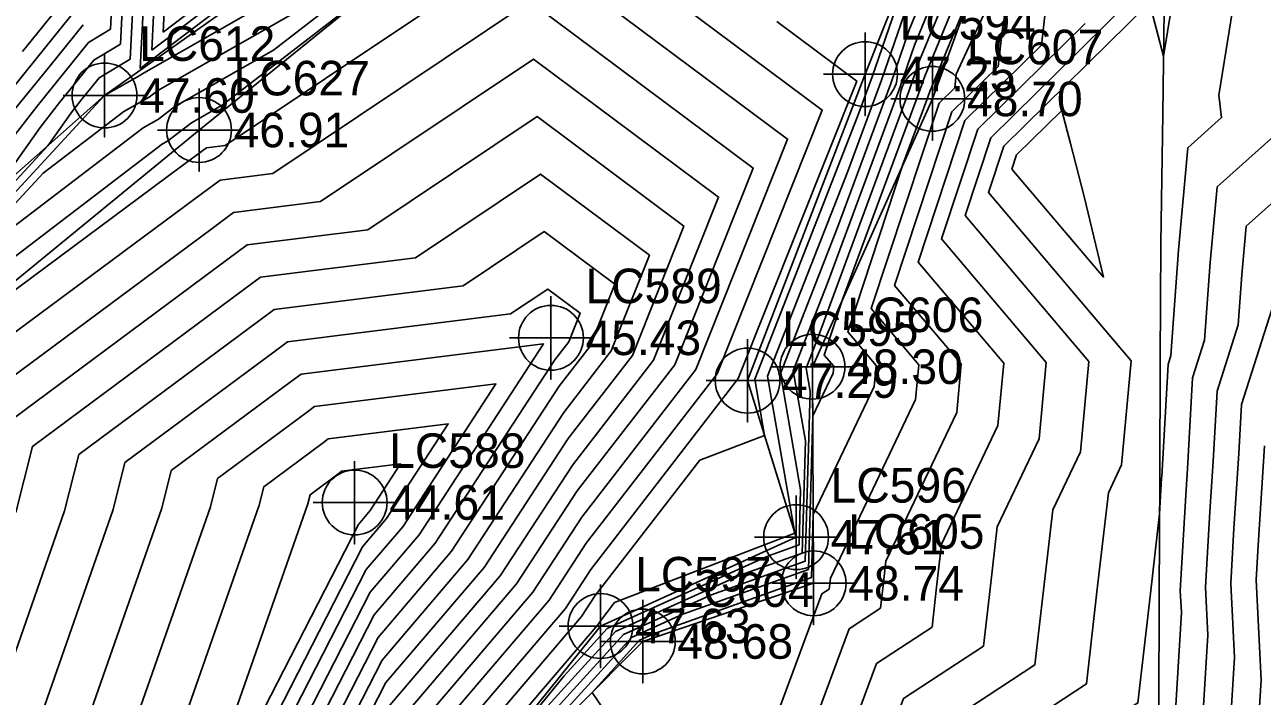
# Model space of a CAD drawing. Extents: x 2188792 to 2191981, y 386090 to 389710.
# Drawn here: x 2190488 to 2190577.5, y 388001.3 to 388049.9 of the extents above; entities that cross this region are included whole.
import ezdxf

# ---------------------------------------------------------------- set-up
doc = ezdxf.new("R2010")
doc.units = 0
for name, color, linetype in [('DTM Contours Major', 7, 'Continuous'), ('DTM Contours Minor', 7, 'Continuous'), ('Exist DTM Breakline', 7, 'Continuous'), ('Exist DTM Breakline Cogo Elevation', 7, 'Continuous'), ('Exist DTM Breakline Cogo Number', 7, 'Continuous'), ('Exist DTM Breakline Cogo Point CELL', 7, 'Continuous'), ('Exist DTM Breakline Underwater', 7, 'Continuous'), ('Exist DTM Breakline Underwater Cogo Elevation', 7, 'Continuous'), ('Exist DTM Breakline Underwater Cogo Number', 7, 'Continuous'), ('Exist DTM Breakline Underwater Cogo Point CELL', 7, 'Continuous'), ('Exist DTM QL2 LIDAR Elevation Point', 7, 'Continuous'), ('Exist DTM Regular Point Underwater CELL', 7, 'Continuous'), ('Exist DTM Regular Point Underwater Cogo Elevation', 7, 'Continuous'), ('Exist DTM Regular Point Underwater Cogo Number', 7, 'Continuous'), ('PH Exist DTM Breakline', 7, 'Continuous')]:
    doc.layers.add(name, color=color, linetype=linetype)

msp = doc.modelspace()

# ---------------------------------------------------------------- linework, layer by layer
at = {"layer": 'DTM Contours Major'}
for points in [[(2190579.129, 388068.343), (2190576.305, 388061.945), (2190575.227, 388054.394), (2190575.62, 388052.577), (2190574.366, 388044.796), (2190574.565, 388043.179), (2190572.127, 388041.001), (2190571.44, 388033.585), (2190570.897, 388025.984), (2190570.689, 388025.333), (2190570.232, 388017.234), (2190570.223, 388017.102), (2190570.08, 388014.544), (2190569.418, 388008.769), (2190568.511, 388000.862), (2190557.482, 387993.624), (2190555.83, 387989.167), (2190539.746, 387972.251), (2190545.563, 387961.743), (2190545.344, 387961.201), (2190550.763, 387954.72), (2190555.096, 387949.539)], [(2190567.042, 388067.787), (2190558.738, 388049.837), (2190558.405, 388046.878), (2190555.065, 388043.592), (2190550.916, 388031.049), (2190555.73, 388025.369), (2190555.408, 388021.858), (2190550.291, 388011.115), (2190550.089, 388009.357), (2190549.902, 388007.724), (2190547.625, 388006.23), (2190539.892, 387985.368), (2190534.307, 387979.495), (2190536.225, 387975.778), (2190532.809, 387970.765), (2190530.158, 387964.838), (2190528.688, 387960.162), (2190530.158, 387954.721), (2190533.384, 387952.646)], [(2190559.278, 388065.257), (2190552.344, 388048.408), (2190551.306, 388045.395), (2190546.064, 388031.209), (2190543.586, 388024.873), (2190544.464, 388019.824), (2190544.23, 388011.692), (2190539.74, 388010.093), (2190530.718, 388006.03), (2190523.87, 387998.493), (2190517.117, 387990.207), (2190519.283, 387986.603), (2190522.336, 387979.901), (2190528.733, 387980.879), (2190531.773, 387981.107), (2190532.703, 387979.305), (2190531.477, 387977.505), (2190524.74, 387974.568), (2190526.094, 387965.927), (2190524.25, 387960.059), (2190525.706, 387954.665), (2190520.242, 387953.315)], [(2190512.689, 387950.19), (2190518.146, 387957.813), (2190519.023, 387959.51), (2190518.969, 387961.311), (2190515.793, 387978.44), (2190511.229, 387987.915), (2190515.263, 387995.788), (2190525.926, 388008.289), (2190528.615, 388012.409), (2190538.077, 388024.647), (2190545.681, 388043.725), (2190524.008, 388059.879), (2190514.448, 388053.486), (2190502.28, 388044.075), (2190500.065, 388042.809), (2190498.339, 388041.486), (2190497.973, 388041.28), (2190480.347, 388027.839)], [(2190485.612, 388037.553), (2190489.125, 388042.462), (2190490.515, 388044.267), (2190491.788, 388045.845), (2190492.997, 388047.344), (2190494.92, 388048.492), (2190495.267, 388055.41)], [(2190559.402, 388039.452), (2190559.743, 388040.481), (2190563.002, 388043.689), (2190563.625, 388041.311), (2190564.63, 388037.468), (2190566.012, 388031.653), (2190559.402, 388039.452)], [(2190506.371, 387951.325), (2190508.877, 387956.172), (2190508.436, 387971.019), (2190506.731, 387980.215), (2190504.28, 387985.301), (2190513.842, 388003.964), (2190520.049, 388011.24), (2190526.987, 388021.872), (2190530.42, 388026.312), (2190533.18, 388033.235), (2190525.315, 388039.096), (2190516.264, 388033.044), (2190505.057, 388031.642), (2190503.85, 388030.747), (2190488.559, 388019.406), (2190487.363, 388014.639)], [(2190496.006, 387953.661), (2190498.334, 387966.198), (2190497.902, 387980.727), (2190497.668, 387981.989), (2190497.332, 387982.687), (2190512.42, 388012.14), (2190514.171, 388014.192), (2190518.637, 388021.034), (2190509.942, 388019.947), (2190509.602, 388019.695), (2190505.289, 388016.496), (2190504.951, 388015.151), (2190494.287, 387984.647), (2190492.522, 387982.985), (2190482.023, 387981.338), (2190469.075, 387970.271), (2190459.525, 387976.339), (2190457.09, 387971.29), (2190454.054, 387966.063), (2190452.728, 387962.887), (2190449.834, 387957.656), (2190448.485, 387955.319), (2190443.994, 387952.667)]]:
    msp.add_lwpolyline(points, dxfattribs=at)
at = {"layer": 'DTM Contours Minor'}
for points in [[(2190496.356, 388046.729), (2190496.798, 388055.541), (2190499.006, 388058.359), (2190502.113, 388063.026), (2190503.725, 388065.09), (2190505.487, 388067.225), (2190508.563, 388072.332), (2190510.607, 388075.054), (2190514.094, 388068.518), (2190515.951, 388063.895), (2190516.662, 388062.126), (2190496.356, 388046.729)], [(2190497.185, 388048.046), (2190497.564, 388055.607), (2190499.458, 388058.025), (2190502.944, 388063.26), (2190504.178, 388064.84), (2190505.526, 388066.474), (2190508.937, 388072.139), (2190509.601, 388073.022), (2190510.733, 388070.901), (2190513.535, 388063.925), (2190514.608, 388061.257), (2190497.185, 388048.046)], [(2190498.013, 388049.363), (2190498.329, 388055.672), (2190499.91, 388057.69), (2190503.775, 388063.495), (2190504.63, 388064.59), (2190505.565, 388065.723), (2190508.471, 388070.548), (2190511.12, 388063.956), (2190512.553, 388060.388), (2190498.013, 388049.363)], [(2190563.295, 388070.978), (2190553.093, 388046.186), (2190552.65, 388044.901), (2190547.153, 388030.023), (2190545.824, 388026.007), (2190546.509, 388025.199), (2190546.463, 388024.699), (2190544.998, 388021.623), (2190544.679, 388010.512), (2190535.609, 388007.282), (2190531.885, 388005.605), (2190520.011, 387992.537), (2190523.093, 387987.992), (2190526.021, 387982.612), (2190531.466, 387983.022), (2190534.112, 387977.894), (2190530.623, 387972.773), (2190528.248, 387971.738), (2190528.725, 387968.692), (2190526.025, 387960.1), (2190528.158, 387952.203)], [(2190566.037, 388069.378), (2190555.374, 388046.33), (2190555.261, 388045.328), (2190554.129, 388044.214), (2190549.219, 388029.368), (2190552.656, 388025.312), (2190552.427, 388022.805), (2190546.27, 388009.881), (2190546.224, 388009.474), (2190546.18, 388009.096), (2190545.653, 388008.751), (2190536.704, 387984.609), (2190533.219, 387980.944), (2190535.52, 387976.483), (2190531.422, 387970.468), (2190530.158, 387967.642), (2190527.801, 387960.141), (2190530.158, 387951.414)], [(2190561.723, 388069.178), (2190552.719, 388047.297), (2190551.978, 388045.148), (2190545.343, 388027.19), (2190544.514, 388025.071), (2190544.807, 388023.383), (2190544.454, 388011.102), (2190537.675, 388008.688), (2190531.302, 388005.818), (2190520.723, 387994.175), (2190517.721, 387990.492), (2190521.49, 387984.22), (2190522.874, 387981.182), (2190525.775, 387981.625), (2190531.62, 387982.065), (2190533.408, 387978.599), (2190531.05, 387975.139), (2190526.494, 387973.153), (2190527.409, 387967.309), (2190525.137, 387960.08), (2190526.932, 387953.434)], [(2190523.448, 388061.558), (2190505.99, 388048.054), (2190498.85, 388043.974), (2190497.669, 388043.069), (2190496.57, 388042.449), (2190484.836, 388033.501)], [(2190556.833, 388061.337), (2190551.97, 388049.519), (2190550.634, 388045.642), (2190546.786, 388035.228), (2190542.658, 388024.675), (2190544.12, 388016.266), (2190544.006, 388012.282), (2190541.806, 388011.499), (2190530.134, 388006.243), (2190527.017, 388002.812), (2190516.512, 387989.922), (2190517.076, 387988.985), (2190521.798, 387978.62), (2190531.692, 387980.132), (2190531.927, 387980.15), (2190531.999, 387980.01), (2190531.904, 387979.871), (2190522.986, 387975.983), (2190524.778, 387964.545), (2190523.362, 387960.038), (2190524.481, 387955.896), (2190520.284, 387954.859), (2190516.944, 387950.193)], [(2190513.408, 388056.012), (2190496.422, 388046.306), (2190496.329, 388046.235), (2190493.892, 388044.86), (2190493.773, 388044.789), (2190493.768, 388044.783), (2190493.762, 388044.776), (2190493.756, 388044.769), (2190493.741, 388044.748), (2190473.704, 388023.057)], [(2190473.273, 388023.393), (2190489.677, 388041.151), (2190491.441, 388043.615), (2190492.139, 388044.521), (2190492.778, 388045.314), (2190493.385, 388046.066), (2190495.628, 388047.406), (2190496.033, 388055.475)], [(2190511.625, 387950.189), (2190514.846, 387954.689), (2190516.994, 387958.842), (2190516.863, 387963.252), (2190513.981, 387978.795), (2190509.84, 387987.392), (2190514.979, 387997.423), (2190524.751, 388008.879), (2190528.29, 388014.302), (2190536.546, 388024.98), (2190543.181, 388041.627), (2190524.27, 388055.722), (2190502.503, 388041.167), (2190501.148, 388040.998), (2190499.249, 388039.589), (2190478.901, 388024.497)], [(2190486.809, 388041.308), (2190488.892, 388044.012), (2190490.799, 388046.376), (2190492.61, 388048.621), (2190494.212, 388049.578), (2190494.501, 388055.344)], [(2190556.811, 388053.2), (2190553.467, 388045.075), (2190553.322, 388044.654), (2190551.521, 388039.778), (2190547.522, 388027.687), (2190549.583, 388025.256), (2190549.445, 388023.752), (2190545.035, 388014.493), (2190544.903, 388009.922), (2190533.544, 388005.877), (2190532.469, 388005.393), (2190529.043, 388001.622), (2190532.214, 387996.946), (2190538.039, 387996.049), (2190533.516, 387983.849), (2190532.131, 387982.393), (2190534.816, 387977.189), (2190530.196, 387970.407), (2190530.002, 387970.323), (2190530.041, 387970.074), (2190526.913, 387960.121), (2190529.384, 387950.972)], [(2190562.101, 388053.344), (2190561.549, 388048.429), (2190556, 388042.97), (2190552.613, 388032.729), (2190558.804, 388025.426), (2190558.39, 388020.91), (2190554.312, 388012.349), (2190553.955, 388009.239), (2190553.624, 388006.352), (2190549.596, 388003.708), (2190543.079, 387986.128), (2190535.395, 387978.046), (2190536.929, 387975.072), (2190534.197, 387971.062), (2190530.158, 387962.034), (2190529.576, 387960.182), (2190530.158, 387958.028), (2190535.741, 387954.436), (2190538.225, 387951.714)], [(2190487.83, 388047.968), (2190491.446, 388052.452)], [(2190571.199, 388052.782), (2190570.368, 388047.629), (2190569.359, 388051.486), (2190558.807, 388041.104), (2190557.705, 388037.771), (2190568.025, 388025.596), (2190567.334, 388018.069), (2190566.374, 388016.051), (2190565.552, 388008.887), (2190564.789, 388002.234), (2190555.511, 387996.145), (2190552.643, 387988.407), (2190538.658, 387973.7), (2190539.042, 387972.956), (2190538.359, 387971.954), (2190536.879, 387968.646), (2190540.997, 387960.977), (2190542.814, 387959.809), (2190548.442, 387953.638)], [(2190509.699, 388052.033), (2190497.636, 388045.14), (2190496.999, 388044.652), (2190495.167, 388043.619), (2190489.325, 388039.164), (2190474.135, 388022.721)], [(2190511.546, 387951.565), (2190514.965, 387958.174), (2190514.756, 387965.194), (2190512.168, 387979.15), (2190508.45, 387986.869), (2190514.694, 387999.059), (2190523.575, 388009.469), (2190527.964, 388016.194), (2190535.014, 388025.313), (2190540.681, 388039.529), (2190524.531, 388051.566), (2190505.943, 388039.136), (2190502.126, 388038.659), (2190500.399, 388037.378), (2190478.522, 388021.152)], [(2190514.816, 387950.191), (2190520.369, 387957.948), (2190522.029, 387958.358), (2190521.586, 387959.997), (2190522.147, 387961.781), (2190520.9, 387969.742), (2190519.419, 387977.73), (2190514.009, 387988.961), (2190515.831, 387992.518), (2190528.277, 388007.108), (2190529.267, 388008.624), (2190536.828, 388018.405), (2190541.51, 388020.205), (2190540.802, 388024.279), (2190548.23, 388043.266), (2190549.29, 388046.137), (2190551.221, 388051.741)], [(2190567.837, 388051.53), (2190557.872, 388041.726), (2190556.008, 388036.091), (2190564.951, 388025.54), (2190564.353, 388019.016), (2190562.353, 388014.817), (2190561.686, 388009.004), (2190561.067, 388003.607), (2190553.539, 387998.666), (2190549.455, 387987.647), (2190537.57, 387975.148), (2190538.337, 387973.662), (2190536.971, 387971.656), (2190534.012, 387965.042), (2190536.374, 387960.644), (2190540.456, 387958.018), (2190545.036, 387952.997)], [(2190485.645, 388043.502), (2190488.819, 388047.437), (2190491.834, 388051.175)], [(2190515.88, 387950.192), (2190520.326, 387956.404), (2190523.255, 387957.127), (2190522.474, 387960.018), (2190523.462, 387963.163), (2190521.263, 387977.203), (2190521.231, 387977.375), (2190515.399, 387989.483), (2190516.116, 387990.883), (2190529.453, 388006.517), (2190529.592, 388006.732), (2190530.661, 388008.113), (2190543.703, 388013.128), (2190541.73, 388024.477), (2190547.508, 388039.247), (2190549.962, 388045.89), (2190551.595, 388050.63)], [(2190487.269, 388043.757), (2190489.809, 388046.907), (2190492.222, 388049.898)], [(2190513.753, 387950.19), (2190520.411, 387959.492), (2190520.803, 387959.589), (2190520.699, 387959.977), (2190520.831, 387960.398), (2190520.536, 387962.281), (2190517.606, 387978.085), (2190512.619, 387988.438), (2190515.547, 387994.153), (2190527.102, 388007.698), (2190528.941, 388010.517), (2190539.608, 388024.314), (2190548.181, 388045.824), (2190542.397, 388050.135)], [(2190564.693, 388049.98), (2190556.936, 388042.348), (2190554.31, 388034.41), (2190561.877, 388025.483), (2190561.371, 388019.963), (2190558.332, 388013.583), (2190557.821, 388009.122), (2190557.346, 388004.979), (2190551.568, 388001.187), (2190546.267, 387986.888), (2190536.483, 387976.597), (2190537.633, 387974.367), (2190535.584, 387971.359), (2190531.146, 387961.438), (2190531.751, 387960.311), (2190538.099, 387956.227), (2190541.631, 387952.355)], [(2190509.279, 387950.436), (2190512.935, 387957.507), (2190512.649, 387967.136), (2190510.356, 387979.505), (2190507.06, 387986.347), (2190514.41, 388000.694), (2190522.4, 388010.06), (2190527.639, 388018.087), (2190533.483, 388025.646), (2190538.18, 388037.431), (2190524.793, 388047.409), (2190509.384, 388037.105), (2190503.103, 388036.32), (2190501.55, 388035.168), (2190481.868, 388020.57)], [(2190507.825, 387950.881), (2190510.906, 387956.839), (2190510.542, 387969.077), (2190508.543, 387979.86), (2190505.67, 387985.824), (2190514.126, 388002.329), (2190521.224, 388010.65), (2190527.313, 388019.979), (2190531.952, 388025.979), (2190535.68, 388035.333), (2190525.054, 388043.253), (2190512.824, 388035.074), (2190504.08, 388033.981), (2190502.7, 388032.957), (2190485.214, 388019.988)], [(2190579.502, 388042.868), (2190574.238, 388038.165), (2190573.731, 388032.697), (2190573.33, 388027.092), (2190572.463, 388024.372), (2190572.091, 388017.79), (2190571.968, 388015.89), (2190571.58, 388008.969), (2190571.659, 388007.392), (2190571.219, 388000.295), (2190570.137, 387998.252), (2190563.861, 387993.995), (2190559.454, 387991.103), (2190559.018, 387989.926), (2190554.773, 387985.462), (2190545.725, 387974.578), (2190545.813, 387971.64), (2190549.901, 387964.255), (2190548.572, 387960.982), (2190552.811, 387955.913), (2190556.199, 387951.861)], [(2190584.439, 388042.557), (2190576.348, 388035.329), (2190576.022, 388031.808), (2190575.764, 388028.2), (2190574.237, 388023.411), (2190573.951, 388018.346), (2190573.712, 388014.679), (2190573.407, 388009.231), (2190573.581, 388005.766), (2190573.24, 388000.273), (2190570.343, 387994.804), (2190563.653, 387990.266), (2190560.161, 387987.078), (2190551.704, 387976.906), (2190551.88, 387971.03), (2190554.239, 387966.767), (2190551.801, 387960.763), (2190554.858, 387957.106), (2190557.303, 387954.183), (2190562.312, 387948.349)], [(2190504.916, 387951.769), (2190506.848, 387955.504), (2190506.329, 387972.96), (2190504.918, 387980.569), (2190502.891, 387984.778), (2190513.557, 388005.599), (2190518.873, 388011.831), (2190526.662, 388023.764), (2190528.889, 388026.645), (2190530.679, 388031.137), (2190525.577, 388034.94), (2190519.704, 388031.013), (2190506.034, 388029.303), (2190505.001, 388028.536), (2190491.905, 388018.824), (2190490.881, 388014.741), (2190484.535, 387996.59)], [(2190503.462, 387952.213), (2190504.819, 387954.837), (2190504.222, 387974.902), (2190503.106, 387980.924), (2190501.501, 387984.256), (2190513.273, 388007.234), (2190517.698, 388012.421), (2190526.336, 388025.657), (2190527.358, 388026.978), (2190528.179, 388029.039), (2190525.838, 388030.783), (2190523.144, 388028.982), (2190507.011, 388026.964), (2190506.151, 388026.326), (2190495.251, 388018.242), (2190494.398, 388014.844), (2190486.973, 387993.604)], [(2190578.197, 388029.308), (2190576.011, 388022.45), (2190575.811, 388018.901), (2190575.457, 388013.468), (2190575.234, 388009.493), (2190575.502, 388004.141), (2190575.261, 388000.252), (2190570.55, 387991.357), (2190569.096, 387990.371), (2190560.161, 387982.214), (2190557.682, 387979.233), (2190557.946, 387970.42), (2190558.577, 387969.28), (2190555.029, 387960.544), (2190556.906, 387958.299), (2190558.407, 387956.505), (2190564.889, 387948.955), (2190566.623, 387946.89), (2190570.162, 387942.125), (2190573.372, 387941.057), (2190574.563, 387939.514), (2190580.52, 387934.908)], [(2190502.008, 387952.657), (2190502.79, 387954.169), (2190502.115, 387976.844), (2190501.293, 387981.279), (2190500.111, 387983.733), (2190512.989, 388008.869), (2190516.522, 388013.011), (2190525.534, 388026.819), (2190507.988, 388024.625), (2190507.301, 388024.115), (2190498.597, 388017.66), (2190497.916, 388014.946), (2190489.411, 387990.618), (2190483.209, 387984.778), (2190459.841, 387981.112), (2190459.818, 387981.014), (2190459.427, 387980.257), (2190458.643, 387978.709), (2190455.194, 387971.554), (2190453.125, 387967.993), (2190450.983, 387962.866), (2190448.779, 387958.881), (2190446.852, 387955.543), (2190441.505, 387952.384)], [(2190500.76, 387953.501), (2190500.009, 387978.785), (2190499.48, 387981.634), (2190498.721, 387983.21), (2190512.705, 388010.505), (2190515.347, 388013.602), (2190522.085, 388023.927), (2190508.965, 388022.286), (2190508.452, 388021.905), (2190501.943, 388017.078), (2190501.434, 388015.048), (2190491.849, 387987.632), (2190487.866, 387983.882), (2190464.168, 387980.164), (2190461.711, 387978.064), (2190459.899, 387979.215), (2190456.142, 387971.422), (2190453.59, 387967.028), (2190451.856, 387962.876), (2190449.307, 387958.269), (2190447.668, 387955.431), (2190442.216, 387952.211)], [(2190577.671, 388019.457), (2190577.201, 388012.257), (2190577.061, 388009.756), (2190577.424, 388002.516), (2190577.282, 388000.23), (2190573.822, 387993.697), (2190584.574, 387995.788)], [(2190498.961, 387988.058), (2190508.469, 388015.253), (2190508.635, 388015.913), (2190510.753, 388017.484), (2190510.92, 388017.608), (2190515.188, 388018.142), (2190512.996, 388014.783), (2190512.136, 388013.775), (2190498.961, 387988.058)]]:
    msp.add_lwpolyline(points, dxfattribs=at)
at = {"layer": 'Exist DTM Breakline'}
msp.add_lwpolyline([(2190531.414, 387983.348), (2190523.321, 387982.244), (2190518.205, 387990.72), (2190532.706, 388005.307), (2190545.06, 388009.51), (2190544.98, 388025.171), (2190553.65, 388044.533), (2190565.286, 388076.436), (2190564.881, 388091.069), (2190553.516, 388090.538), (2190520.701, 388063.835), (2190493.776, 388044.778), (2190468.123, 388022.077), (2190450.903, 387990.888), (2190420.065, 387951.529), (2190427.502, 387947.08), (2190422.045, 387940.172), (2190405.691, 387955.628), (2190413.085, 387959.873)], dxfattribs=at)
at = {"layer": 'Exist DTM Breakline Cogo Point CELL'}
for points in [[(2190493.776, 388047.778), (2190493.776, 388041.778), (2190493.776, 388044.778), (2190496.776, 388044.778), (2190490.776, 388044.778)], [(2190553.65, 388047.533), (2190553.65, 388041.533), (2190553.65, 388044.533), (2190556.65, 388044.533), (2190550.65, 388044.533)], [(2190544.98, 388028.171), (2190544.98, 388022.171), (2190544.98, 388025.171), (2190547.98, 388025.171), (2190541.98, 388025.171)], [(2190545.06, 388012.51), (2190545.06, 388006.51), (2190545.06, 388009.51), (2190548.06, 388009.51), (2190542.06, 388009.51)], [(2190532.706, 388008.307), (2190532.706, 388002.307), (2190532.706, 388005.307), (2190535.706, 388005.307), (2190529.706, 388005.307)]]:
    msp.add_lwpolyline(points, dxfattribs=at)
for centre in [(2190493.776, 388044.778), (2190553.65, 388044.533), (2190544.98, 388025.171), (2190545.06, 388009.51), (2190532.706, 388005.307)]:
    msp.add_circle(centre, 2.344, dxfattribs=at)
at = {"layer": 'Exist DTM Breakline Underwater'}
msp.add_lwpolyline([(2190403.852, 387962.269), (2190405.765, 387954.298), (2190422.122, 387935.582), (2190430.948, 387946.046), (2190425.778, 387952.525), (2190453.048, 387989.538), (2190475.467, 388021.684), (2190500.611, 388042.284), (2190524.98, 388062.012), (2190552.315, 388088.059), (2190559.067, 388087.393), (2190562.19, 388079.996), (2190548.779, 388046.325), (2190540.282, 388024.168), (2190543.79, 388012.849), (2190529.646, 388006.42), (2190516.3, 387989.822), (2190521.271, 387977.367), (2190531.94, 387980.069)], dxfattribs=at)
at = {"layer": 'Exist DTM Breakline Underwater Cogo Point CELL'}
for points in [[(2190548.779, 388049.325), (2190548.779, 388043.325), (2190548.779, 388046.325), (2190551.779, 388046.325), (2190545.779, 388046.325)], [(2190500.611, 388045.284), (2190500.611, 388039.284), (2190500.611, 388042.284), (2190503.611, 388042.284), (2190497.611, 388042.284)], [(2190540.282, 388027.168), (2190540.282, 388021.168), (2190540.282, 388024.168), (2190543.282, 388024.168), (2190537.282, 388024.168)], [(2190543.79, 388015.849), (2190543.79, 388009.849), (2190543.79, 388012.849), (2190546.79, 388012.849), (2190540.79, 388012.849)], [(2190529.646, 388009.42), (2190529.646, 388003.42), (2190529.646, 388006.42), (2190532.646, 388006.42), (2190526.646, 388006.42)]]:
    msp.add_lwpolyline(points, dxfattribs=at)
for centre in [(2190548.779, 388046.325), (2190500.611, 388042.284), (2190540.282, 388024.168), (2190543.79, 388012.849), (2190529.646, 388006.42)]:
    msp.add_circle(centre, 2.344, dxfattribs=at)
at = {"layer": 'Exist DTM QL2 LIDAR Elevation Point'}
msp.add_line((2190560.161, 388040.203), (2190560.161, 388040.203), dxfattribs=at)
at = {"layer": 'Exist DTM Regular Point Underwater CELL'}
for points in [[(2190526.06, 388030.261), (2190526.06, 388024.261), (2190526.06, 388027.261), (2190529.06, 388027.261), (2190523.06, 388027.261)], [(2190511.862, 388018.352), (2190511.862, 388012.352), (2190511.862, 388015.352), (2190514.862, 388015.352), (2190508.862, 388015.352)]]:
    msp.add_lwpolyline(points, dxfattribs=at)
for centre in [(2190526.06, 388027.261), (2190511.862, 388015.352)]:
    msp.add_circle(centre, 2.344, dxfattribs=at)
at = {"layer": 'PH Exist DTM Breakline'}
msp.add_lwpolyline([(2190579.201, 388122.979), (2190577.483, 388115.881), (2190576.451, 388107.834), (2190575.419, 388099.787), (2190574.094, 388090.395), (2190572.77, 388081.003), (2190571.676, 388071.594), (2190570.581, 388062.186), (2190570.444, 388052.816), (2190570.307, 388043.447), (2190570.17, 388034.078), (2190570.131, 388025.635), (2190570.092, 388017.193), (2190570.053, 388008.75), (2190570.014, 388000.307), (2190570.607, 387990.4), (2190571.2, 387980.492), (2190573.921, 387972.478), (2190576.914, 387966.411), (2190579.906, 387960.343)], dxfattribs=at)

# ---------------------------------------------------------------- texts
at = {"layer": 'Exist DTM Breakline Cogo Elevation'}
for s, p in [('47.60', (2190496.276, 388043.528)), ('48.70', (2190556.15, 388043.283)), ('48.30', (2190547.48, 388023.921)), ('48.74', (2190547.56, 388008.26)), ('48.68', (2190535.206, 388004.057))]:
    msp.add_text(s, height=2.5, dxfattribs=at).set_placement(p)
at = {"layer": 'Exist DTM Breakline Cogo Number'}
for s, p in [('LC612', (2190496.276, 388047.278)), ('LC607', (2190556.15, 388047.033)), ('LC606', (2190547.48, 388027.671)), ('LC605', (2190547.56, 388012.01)), ('LC604', (2190535.206, 388007.807))]:
    msp.add_text(s, height=2.5, dxfattribs=at).set_placement(p)
at = {"layer": 'Exist DTM Breakline Underwater Cogo Elevation'}
for s, p in [('47.25', (2190551.279, 388045.075)), ('46.91', (2190503.111, 388041.034)), ('47.29', (2190542.782, 388022.918)), ('47.61', (2190546.29, 388011.599)), ('47.63', (2190532.146, 388005.17))]:
    msp.add_text(s, height=2.5, dxfattribs=at).set_placement(p)
at = {"layer": 'Exist DTM Breakline Underwater Cogo Number'}
for s, p in [('LC594', (2190551.279, 388048.825)), ('LC627', (2190503.111, 388044.784)), ('LC595', (2190542.782, 388026.668)), ('LC596', (2190546.29, 388015.349)), ('LC597', (2190532.146, 388008.92))]:
    msp.add_text(s, height=2.5, dxfattribs=at).set_placement(p)
at = {"layer": 'Exist DTM Regular Point Underwater Cogo Elevation'}
for s, p in [('45.43', (2190528.56, 388026.011)), ('44.61', (2190514.362, 388014.102))]:
    msp.add_text(s, height=2.5, dxfattribs=at).set_placement(p)
at = {"layer": 'Exist DTM Regular Point Underwater Cogo Number'}
for s, p in [('LC589', (2190528.56, 388029.761)), ('LC588', (2190514.362, 388017.852))]:
    msp.add_text(s, height=2.5, dxfattribs=at).set_placement(p)

doc.saveas('drawing.dxf')
